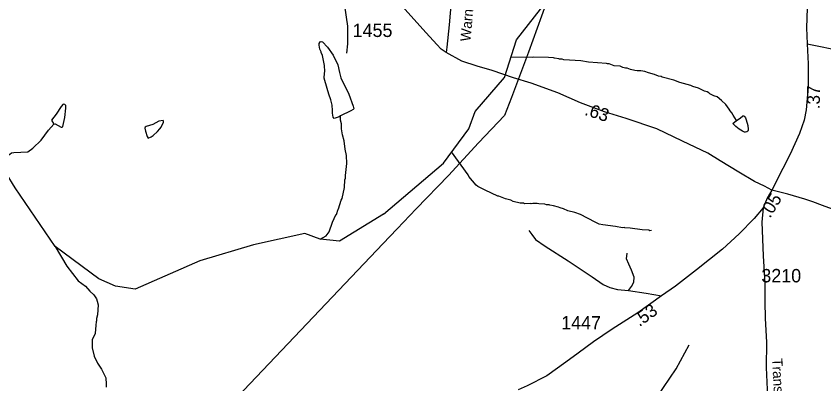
# Model space of a CAD drawing. Extents: x 1547597 to 1699558, y 810033 to 920809.
# Drawn here: x 1590754 to 1598301, y 880279 to 883710 of the extents above; entities that cross this region are included whole.
import ezdxf

# ---------------------------------------------------------------- set-up
doc = ezdxf.new("R2010")
doc.units = 0
for name, color, linetype in [('Exist Hydrographic Creek Single Shore', 7, 'Continuous'), ('Exist Hydrographic Misc Water Feature', 7, 'Continuous'), ('Exist Road Non-System Type 51', 7, 'Continuous'), ('Exist Road Secondary Mileage Hundredths English Label', 7, 'Continuous'), ('Exist Road Secondary Type 51 Attributed', 7, 'Continuous'), ('Exist Road Secondary Type 51 Label', 7, 'Continuous'), ('Exist Road Secondary Type 51 Number Label', 7, 'Continuous'), ('Exist Utilities Electrical Transmission Line', 7, 'Continuous')]:
    doc.layers.add(name, color=color, linetype=linetype)

msp = doc.modelspace()

# ---------------------------------------------------------------- linework, layer by layer
at = {"layer": 'Exist Hydrographic Creek Single Shore'}
for points in [[(1594187.7, 881861.8), (1594746.6, 882339.6), (1594983.6, 882659.8), (1595044.6, 882819.4), (1595315.6, 883138.9), (1595428.6, 883487.9), (1595969.1, 884179.6), (1596114.7, 884695.1), (1596193.9, 885183.4), (1596366.1, 885799.3), (1596375.1, 886314.1)], [(1594187.7, 881861.8), (1593774.6, 881610.9), (1593594.9, 881630.2), (1593452.5, 881682.2), (1592972.6, 881575.9), (1592470.6, 881427.1), (1591866.6, 881163.7), (1591683.6, 881190.4), (1591526.6, 881259.2), (1591117.8, 881560.8), (1590746.3, 882107), (1590660.1, 882244.9), (1590503.1, 882356.4), (1590267.6, 882420.6), (1589867.3, 882354.7)], [(1596667.6, 879444.6), (1596649.4, 879560), (1596571.5, 879569.7), (1596547.1, 879764.6), (1596595.8, 879871.9), (1596683.6, 880071.2), (1596921.6, 880417.7), (1597041.6, 880641.8)]]:
    msp.add_lwpolyline(points, dxfattribs=at)
at = {"layer": 'Exist Hydrographic Misc Water Feature'}
for points in [[(1593783.5, 882779.2), (1593773, 882772.1), (1593724.8, 882754.7), (1593714.9, 882766.9), (1593709.4, 882804.9), (1593711.6, 882828.9), (1593706.3, 882881), (1593694.8, 882929), (1593675.5, 882981.3), (1593637, 883109.8), (1593633.3, 883131.8), (1593633.8, 883177.9), (1593638, 883193.8), (1593634.8, 883249.9), (1593615.9, 883342.1), (1593604.2, 883370.2), (1593604.3, 883378.2), (1593592.6, 883402.4), (1593585, 883440.4), (1593585.2, 883454.5), (1593595.4, 883470.4), (1593603.5, 883474.3), (1593617.4, 883470.1), (1593662.8, 883421.5), (1593716, 883344.8), (1593758.8, 883256.2), (1593774, 883184), (1593789.4, 883135.8), (1593863.5, 882982.9), (1593904.2, 882870.4), (1593907.9, 882846.3), (1593901.8, 882840.4), (1593881.6, 882826.6), (1593783.5, 882779.2)], [(1597485.1, 882735.3), (1597452.8, 882784.7), (1597441.2, 882808.9), (1597425.4, 882825.1), (1597417.8, 882841.3), (1597384.4, 882885.8), (1597345.1, 882924.4), (1597305.6, 882957.1), (1597273.8, 882965.7), (1597234.1, 882986.4), (1597226.2, 882994.5), (1597210.4, 883002.8), (1597186.6, 883011.1), (1597131, 883038), (1597075.3, 883055), (1597059.4, 883063.3), (1596956, 883091), (1596900.3, 883113.9), (1596788.8, 883139.8), (1596780.9, 883145.9), (1596757, 883150.3), (1596717.3, 883167), (1596661.5, 883182), (1596629.7, 883194.5), (1596589.9, 883201.2), (1596557.9, 883199.7), (1596533.9, 883202.1), (1596494.1, 883212.7), (1596462.3, 883225.3), (1596446.3, 883225.6), (1596422.4, 883232), (1596398.6, 883242.4), (1596342.8, 883247.3), (1596295, 883264.1), (1596279, 883264.4), (1596271.1, 883268.5), (1596103.4, 883279.4), (1596031.6, 883294.6), (1595871.9, 883303.3), (1595856, 883307.5), (1595832, 883307.9), (1595824, 883312.1), (1595784.1, 883316.7), (1595776.2, 883320.8), (1595728.3, 883325.6), (1595590.4, 883328), (1595576.4, 883324.2), (1595376.7, 883327.7)], [(1591106, 882702.4), (1591120.1, 882706.3), (1591175.7, 882673.5), (1591183.7, 882675.4), (1591189.7, 882681.3), (1591208.8, 882765.1), (1591219.9, 882853), (1591218.1, 882874.9), (1591208.3, 882887.1), (1591194.3, 882889.3), (1591174, 882867.5), (1591127.2, 882794.1), (1591084.5, 882740.7), (1591106, 882702.4)], [(1591988.8, 882570.6), (1592014.6, 882582.7), (1592034.7, 882596.5), (1592075.2, 882633.9), (1592095.5, 882657.7), (1592107.7, 882673.5), (1592132.3, 882721.2), (1592132.3, 882729.2), (1592128.4, 882735.3), (1592088.4, 882729.7), (1592032, 882698.5), (1591967.8, 882679.3), (1591959.7, 882673.5), (1591955.6, 882663.4), (1591963.3, 882635.3), (1591978.6, 882587.1), (1591988.8, 882570.6)], [(1593594.9, 881630.2), (1593651.5, 881659.7), (1593677.9, 881697.3), (1593709.1, 881786.5), (1593741.5, 881856.4), (1593745.9, 881860.4), (1593761.6, 881908.6), (1593766.6, 881912.2), (1593791.5, 881991.9), (1593799.7, 882007.8), (1593820.9, 882111.4), (1593825.9, 882183.4), (1593830.1, 882199.4), (1593830.4, 882223.4), (1593844.4, 882336.2), (1593840.6, 882411.2), (1593829.2, 882467.4), (1593818.3, 882547.4), (1593802.9, 882603.6), (1593795.6, 882657.8), (1593794.2, 882703.8), (1593784.5, 882739.9), (1593783.5, 882779.2)], [(1597485.1, 882735.3), (1597518.2, 882759.6), (1597544.5, 882779.6), (1597553.8, 882779.1), (1597559.9, 882774.5), (1597569, 882761), (1597574.8, 882742.2), (1597589.3, 882688.4), (1597594.9, 882655.9), (1597594.8, 882642.9), (1597590.6, 882635.6), (1597581.7, 882630.1), (1597569.5, 882627.7), (1597558.1, 882628.3), (1597540.3, 882636.2), (1597510.5, 882656.1), (1597477.1, 882681.3), (1597459.4, 882698.2), (1597451.4, 882709.6), (1597485.1, 882735.3)], [(1590563.4, 882313.6), (1590607.5, 882328.8), (1590623.7, 882340.7), (1590662.2, 882392.1), (1590694.6, 882423.7), (1590710.7, 882433.4), (1590732.9, 882439.2), (1590864.9, 882445.5), (1590910.7, 882477.4), (1590988.1, 882552), (1591057.3, 882647), (1591106, 882702.4)], [(1596690, 881709.6), (1596673.9, 881707.9), (1596666, 881712), (1596602.1, 881715), (1596490.4, 881733), (1596442.5, 881733.8), (1596434.5, 881737.9), (1596418.5, 881734.1), (1596354.8, 881747.2), (1596235, 881761.3), (1596203.1, 881769.8), (1596163.5, 881788.4), (1596028.7, 881858.7), (1595973.1, 881877.6), (1595909.3, 881894.8), (1595869.6, 881911.4), (1595837.7, 881919.9), (1595821.9, 881928.2), (1595774.2, 881941), (1595742.2, 881945.5), (1595734.3, 881949.6), (1595710.3, 881950), (1595694.4, 881954.3), (1595638.4, 881957.3), (1595622.5, 881961.5), (1595582.5, 881962.2), (1595566.5, 881958.5), (1595558.6, 881960.6), (1595502.6, 881959.6), (1595494.7, 881963.7), (1595462.7, 881964.3), (1595398.9, 881979.4), (1595375.1, 881991.8), (1595327.4, 882004.5), (1595263.8, 882029.6), (1595255.8, 882029.7), (1595136.8, 882085.7), (1595069.3, 882120.8), (1595051.6, 882133.1), (1594984.9, 882214.2), (1594977.1, 882230.4), (1594823.1, 882443)], [(1591117.8, 881560.8), (1591228.4, 881377), (1591333.7, 881239.7), (1591401.5, 881189.9), (1591444.1, 881142.4), (1591478.7, 881109.6), (1591504.3, 881073.2), (1591512.1, 881049.1), (1591519.6, 881017), (1591514.5, 880921.2), (1591506.1, 880889.2), (1591505.8, 880865.2), (1591501.7, 880857.3), (1591497.3, 880825.3), (1591492.4, 880749.4), (1591463.7, 880689.8), (1591465.6, 880613.4), (1591481.8, 880537.5), (1591513.1, 880473.1), (1591552.3, 880416.6), (1591591.4, 880336.2), (1591591.1, 880312.2), (1591594.9, 880296.1), (1591594.3, 880248.1)]]:
    msp.add_lwpolyline(points, dxfattribs=at)
at = {"layer": 'Exist Road Non-System Type 51'}
for points in [[(1593794.1, 884169.6), (1593776.2, 884044.7), (1593783.5, 883904), (1593821.5, 883806.9), (1593851.1, 883617.3), (1593849.4, 883450.8), (1593841.7, 883364.9)], [(1598144.3, 883451.3), (1598255.1, 883431.4), (1598376.8, 883404.4), (1598510.5, 883355.4), (1598628.1, 883310.4), (1598739.7, 883277.5), (1598803.4, 883263), (1598879.5, 883274.3), (1598949.6, 883287.7), (1599005.6, 883297.1), (1599018.8, 883297.5), (1599031.5, 883293), (1599042.9, 883280.8), (1599045.5, 883270.9), (1599043.2, 883234.9), (1599032.8, 883189.1), (1599044.1, 883125)], [(1595544.8, 881710.6), (1595572.5, 881672.3), (1595607.9, 881626.1), (1595697.5, 881563.2), (1595912.2, 881425.6), (1596136.9, 881275.8), (1596238.2, 881206.9), (1596300, 881176.4), (1596373.7, 881157.9), (1596475.6, 881151)], [(1596475.6, 881151), (1596503.9, 881186.7), (1596526.2, 881227.4), (1596528.5, 881274.6), (1596503.2, 881338.8), (1596479.5, 881394.9), (1596458, 881445.1), (1596464.5, 881499)], [(1596475.6, 881151), (1596639.3, 881123.7), (1596785.1, 881100.5)]]:
    msp.add_lwpolyline(points, dxfattribs=at)
at = {"layer": 'Exist Road Secondary Type 51 Attributed'}
for points in [[(1594850.1, 884261.1), (1594840.6, 884094.2), (1594818.6, 883848.5), (1594798.8, 883630.7), (1594779, 883422), (1594772.1, 883371.1)], [(1594772.1, 883371.1), (1594726.1, 883403.4), (1594684.9, 883444.7), (1594586.6, 883554.6), (1594302.1, 883871.5)], [(1598138.2, 883928.7), (1598144.3, 883785.9), (1598140.2, 883600.3), (1598144.3, 883451.3), (1598154.5, 883265), (1598152.9, 883049.1), (1598134.2, 882837.2), (1598117.9, 882739.3), (1598074.4, 882616.2), (1597985, 882423.1), (1597918.8, 882287), (1597816.2, 882086.1)], [(1597816.2, 882086.1), (1597745.7, 882122.2), (1597653.9, 882167), (1597505.1, 882254.8), (1597331.9, 882360.9), (1597217.7, 882430.2), (1596981.3, 882542.4), (1596740.2, 882657.9), (1596454.8, 882755.9), (1596253, 882817.1), (1596026.8, 882900.7), (1595814.2, 882993.1), (1595566.3, 883084.8), (1595402.4, 883133.3), (1595203.1, 883202.3), (1595061.2, 883244.5), (1594919.4, 883290.5), (1594772.1, 883371.1)], [(1597816.2, 882086.1), (1597772.2, 882010.5), (1597734.2, 881922.2)], [(1600730.5, 880607), (1600618.4, 880660.1), (1600532.8, 880707), (1600402.4, 880804.9), (1600235.2, 880927.3), (1600139.4, 881025.2), (1600021.2, 881121.1), (1599941.7, 881178.2), (1599838.9, 881253.2), (1599659.5, 881375.6), (1599474.7, 881470.8), (1599301.4, 881562.6), (1599193.5, 881617.5), (1598959.3, 881729.3), (1598692.2, 881811.1), (1598451.7, 881884.6), (1598288.6, 881943.7), (1598196.9, 881976.3), (1598122.1, 882002.9), (1597963.1, 882048.7), (1597816.2, 882086.1)], [(1597734.2, 881922.2), (1597651.4, 881823.1), (1597509.2, 881678.8), (1597354.3, 881534.6), (1597110.8, 881341.6), (1596913.6, 881189.3), (1596785.1, 881100.5), (1596562, 880940.3), (1596323.7, 880789), (1596148.9, 880670), (1596004.8, 880565.4), (1595889.6, 880480.7), (1595713.6, 880353.6), (1595529, 880261.1), (1595444.8, 880224)], [(1597734.2, 881922.2), (1597722.8, 881787.3), (1597734.4, 881473.3), (1597748, 881215), (1597748.8, 881047.1), (1597753.4, 880887.1), (1597763.7, 880667.2), (1597761.3, 880430.4), (1597773.4, 880158.8), (1597788.2, 879879.7), (1597802.6, 879647.1), (1597826, 879498.2), (1597860.2, 879290.9), (1597893.9, 879092.9), (1597920.4, 878884.1), (1597930.4, 878771.4), (1597917.1, 878685.3), (1597900.5, 878579.2), (1597874.1, 878473.2), (1597852.9, 878360.2), (1597823, 878221), (1597809.5, 878057.3), (1597811.4, 877852.5), (1597811.8, 877643.3)]]:
    msp.add_lwpolyline(points, dxfattribs=at)
at = {"layer": 'Exist Utilities Electrical Transmission Line'}
msp.add_lwpolyline([(1595702.8, 883823.3), (1595542, 883375.3), (1595381.3, 882951.3), (1595317.5, 882784.1), (1595074.8, 882528.9), (1594795.4, 882224.2), (1594492.3, 881911.7), (1594314.2, 881725.8), (1594181.7, 881585.2), (1591756.7, 879036.3), (1591646.3, 875142), (1590597.3, 874408.7), (1590660.9, 873411.3), (1590633.8, 873059.7), (1590510, 871286.5), (1590671.8, 869193.1), (1591400.6, 867299.4), (1591680.4, 866599), (1590226.6, 861827.8), (1590099.7, 859136.4), (1590298, 857488.7)], dxfattribs=at)

# ---------------------------------------------------------------- texts
at = {"layer": 'Exist Road Secondary Mileage Hundredths English Label'}
for s, rotation, p in [('.37', 89.51769, (1598263.2, 882840.2)), ('.63', 341.96587, (1596058.3, 882790.4)), ('.05', 58.51228, (1597797.5, 881818.6)), ('.53', 35.66559, (1596577.2, 880807.4))]:
    msp.add_text(s, height=120, rotation=rotation, dxfattribs=at).set_placement(p)
at = {"layer": 'Exist Road Secondary Type 51 Label'}
for s, rotation, p in [('Warner', 84.79623, (1594998.3, 883470.8)), ('Transou', 272.69196, (1597818.2, 880516))]:
    msp.add_text(s, height=95, rotation=rotation, dxfattribs=at).set_placement(p)
at = {"layer": 'Exist Road Secondary Type 51 Number Label'}
for s, p in [('1455', (1593898.2, 883515.7)), ('3210', (1597717, 881225.7)), ('1447', (1595846.5, 880785.9))]:
    msp.add_text(s, height=125, dxfattribs=at).set_placement(p)

doc.saveas('drawing.dxf')
